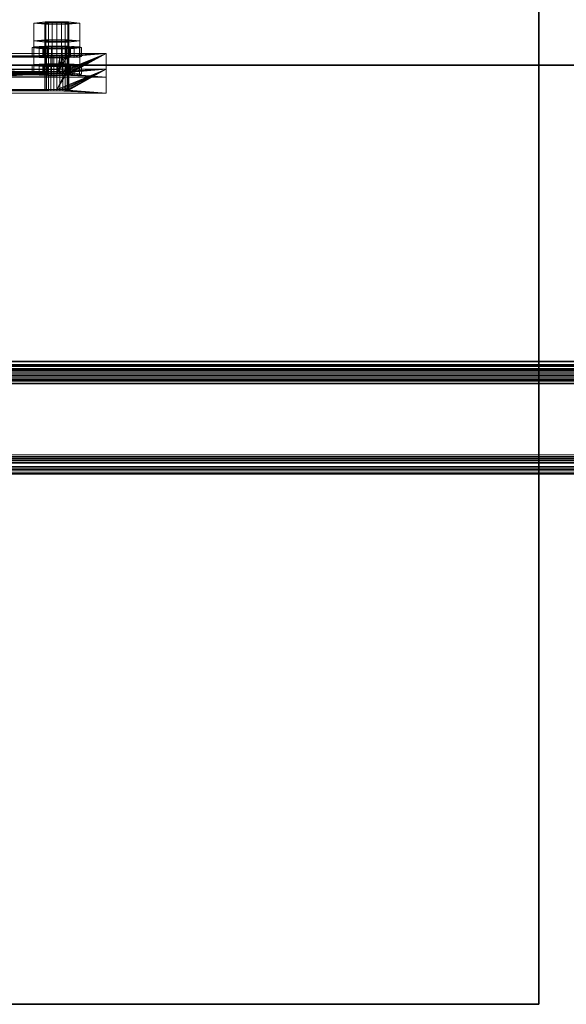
# Model space of a CAD drawing. Extents: x -0.3 to 41.3, y 0 to 17.8.
# Tile 438 of 625: x 29.437 to 29.713, y 8.661 to 9.159. Entities that reach past the tile are written whole.
import ezdxf

# ---------------------------------------------------------------- set-up
doc = ezdxf.new("R2010")
doc.units = 0
doc.header["$MEASUREMENT"] = 0
for name, color, linetype, lineweight in [('ANILHAS', 135, 'Continuous', 0), ('PLACAS_DE_BASE', 144, 'Continuous', 0), ('PORCAS', 157, 'Continuous', 0), ('VIGA_METALICA', 106, 'Continuous', 0)]:
    doc.layers.add(name, color=color, linetype=linetype, lineweight=lineweight)
for name, color, linetype in [('S23', 7, 'Continuous'), ('V110', 7, 'Continuous'), ('V211', 7, 'Continuous'), ('V304', 7, 'Continuous')]:
    doc.layers.add(name, color=color, linetype=linetype)

msp = doc.modelspace()

# ---------------------------------------------------------------- linework, layer by layer
at = {"layer": 'S23', "color": 253, "true_color": 0xca95bd}
for points, invisible_edges in [([(28.69911, 8.66098, 195.60001), (29.69911, 8.66098, 195.60001), (29.69911, 9.46098, 195.60001)], 12), ([(28.69911, 8.66098, 195.10001), (29.69911, 8.66098, 195.10001), (29.69911, 9.46098, 195.10001)], 12), ([(28.69911, 8.66098, 195.60001), (29.69911, 9.46098, 195.60001), (28.69911, 9.46098, 195.60001)], 9), ([(28.69911, 8.66098, 195.10001), (29.69911, 9.46098, 195.10001), (28.69911, 9.46098, 195.10001)], 9)]:
    msp.add_3dface(points, dxfattribs=dict(at, invisible_edges=invisible_edges))
for points in [[(29.69911, 8.66098, 195.60001), (29.69911, 9.46098, 195.60001), (29.69911, 9.46098, 195.10001), (29.69911, 8.66098, 195.10001)], [(28.69911, 8.66098, 195.60001), (29.69911, 8.66098, 195.60001), (29.69911, 8.66098, 195.10001), (28.69911, 8.66098, 195.10001)]]:
    msp.add_3dface(points, dxfattribs=at)
at = {"layer": 'V110', "color": 252, "true_color": 0x838383}
for points, invisible_edges in [([(32.735, 9.13598, 196.60001), (29.39911, 9.13598, 196.60001), (29.39911, 8.98598, 196.60001)], 12), ([(32.735, 9.13598, 196.00001), (29.39911, 9.13598, 196.00001), (29.39911, 8.98598, 196.00001)], 12), ([(32.735, 9.13598, 196.60001), (29.39911, 8.98598, 196.60001), (32.735, 8.98598, 196.60001)], 9), ([(32.735, 9.13598, 196.00001), (29.39911, 8.98598, 196.00001), (32.735, 8.98598, 196.00001)], 9)]:
    msp.add_3dface(points, dxfattribs=dict(at, invisible_edges=invisible_edges))
for points in [[(32.735, 9.13598, 196.60001), (29.39911, 9.13598, 196.60001), (29.39911, 9.13598, 196.00001), (32.735, 9.13598, 196.00001)], [(29.39911, 8.98598, 196.60001), (32.735, 8.98598, 196.60001), (32.735, 8.98598, 196.00001), (29.39911, 8.98598, 196.00001)]]:
    msp.add_3dface(points, dxfattribs=at)
at = {"layer": 'V211', "color": 252, "true_color": 0x838383}
for points, invisible_edges in [([(32.735, 9.13598, 199.55), (29.39911, 9.13598, 199.55), (29.39911, 8.98598, 199.55)], 12), ([(32.735, 9.13598, 198.95), (29.39911, 9.13598, 198.95), (29.39911, 8.98598, 198.95)], 12), ([(32.735, 9.13598, 199.55), (29.39911, 8.98598, 199.55), (32.735, 8.98598, 199.55)], 9), ([(32.735, 9.13598, 198.95), (29.39911, 8.98598, 198.95), (32.735, 8.98598, 198.95)], 9)]:
    msp.add_3dface(points, dxfattribs=dict(at, invisible_edges=invisible_edges))
for points in [[(32.735, 9.13598, 199.55), (29.39911, 9.13598, 199.55), (29.39911, 9.13598, 198.95), (32.735, 9.13598, 198.95)], [(29.39911, 8.98598, 199.55), (32.735, 8.98598, 199.55), (32.735, 8.98598, 198.95), (29.39911, 8.98598, 198.95)]]:
    msp.add_3dface(points, dxfattribs=at)
at = {"layer": 'V304', "color": 252, "true_color": 0x838383}
for points, invisible_edges in [([(32.735, 9.13598, 200.60001), (29.39911, 9.13598, 200.60001), (29.39911, 8.98598, 200.60001)], 12), ([(32.735, 9.13598, 200.30001), (29.39911, 9.13598, 200.30001), (29.39911, 8.98598, 200.30001)], 12), ([(32.735, 9.13598, 200.60001), (29.39911, 8.98598, 200.60001), (32.735, 8.98598, 200.60001)], 9), ([(32.735, 9.13598, 200.30001), (29.39911, 8.98598, 200.30001), (32.735, 8.98598, 200.30001)], 9)]:
    msp.add_3dface(points, dxfattribs=dict(at, invisible_edges=invisible_edges))
for points in [[(32.735, 9.13598, 200.60001), (29.39911, 9.13598, 200.60001), (29.39911, 9.13598, 200.30001), (32.735, 9.13598, 200.30001)], [(29.39911, 8.98598, 200.60001), (32.735, 8.98598, 200.60001), (32.735, 8.98598, 200.30001), (29.39911, 8.98598, 200.30001)]]:
    msp.add_3dface(points, dxfattribs=at)

# ---------------------------------------------------------------- meshes
at = {"layer": 'ANILHAS'}
mesh = msp.add_polyface(dxfattribs=at)
corners = [(29.44295, 9.1403, 199.57206), (29.44295, 9.14489, 199.57178), (29.4439, 9.14002, 199.56729), (29.4439, 9.14059, 199.57683), (29.4439, 9.14461, 199.56701), (29.4439, 9.14518, 199.57656), (29.44661, 9.13977, 199.56324), (29.44661, 9.14083, 199.58088), (29.44661, 9.14436, 199.56296), (29.44661, 9.14542, 199.58061), (29.44845, 9.1403, 199.57206), (29.44845, 9.14489, 199.57178), (29.44898, 9.14014, 199.56938), (29.44898, 9.14046, 199.57474), (29.44898, 9.14473, 199.56911), (29.44898, 9.14505, 199.57446), (29.4505, 9.14, 199.56712), (29.4505, 9.1406, 199.577), (29.4505, 9.1446, 199.56684), (29.4505, 9.14519, 199.57673), (29.45067, 9.13961, 199.56053), (29.45067, 9.14099, 199.58359), (29.45067, 9.1442, 199.56025), (29.45067, 9.14559, 199.58331), (29.45277, 9.13991, 199.5656), (29.45277, 9.14069, 199.57852), (29.45277, 9.14451, 199.56533), (29.45277, 9.14528, 199.57824), (29.45545, 9.13955, 199.55958), (29.45545, 9.13988, 199.56507), (29.45545, 9.14072, 199.57905), (29.45545, 9.14105, 199.58454), (29.45545, 9.14414, 199.55931), (29.45545, 9.14447, 199.5648), (29.45545, 9.14531, 199.57877), (29.45545, 9.14564, 199.58426), (29.45813, 9.13991, 199.5656), (29.45813, 9.14069, 199.57852), (29.45813, 9.14451, 199.56533), (29.45813, 9.14528, 199.57824), (29.46023, 9.13961, 199.56053), (29.46023, 9.14099, 199.58359), (29.46023, 9.1442, 199.56025), (29.46023, 9.14559, 199.58331), (29.4604, 9.14, 199.56712), (29.4604, 9.1406, 199.577), (29.4604, 9.1446, 199.56684), (29.4604, 9.14519, 199.57673), (29.46192, 9.14014, 199.56938), (29.46192, 9.14046, 199.57474), (29.46192, 9.14473, 199.56911), (29.46192, 9.14505, 199.57446), (29.46245, 9.1403, 199.57206), (29.46245, 9.14489, 199.57178), (29.46429, 9.13977, 199.56324), (29.46429, 9.14083, 199.58088), (29.46429, 9.14436, 199.56296), (29.46429, 9.14542, 199.58061), (29.467, 9.14002, 199.56729), (29.467, 9.14059, 199.57683), (29.467, 9.14461, 199.56701), (29.467, 9.14518, 199.57656), (29.46795, 9.1403, 199.57206), (29.46795, 9.14489, 199.57178)]
mesh.append_faces([[corners[k] for k in face] for face in [(0, 3, 5, 1), (3, 7, 9, 5), (7, 21, 23, 9), (21, 31, 35, 23), (31, 41, 43, 35), (41, 55, 57, 43), (55, 59, 61, 57), (59, 62, 63, 61), (62, 58, 60, 63), (58, 54, 56, 60), (54, 40, 42, 56), (40, 28, 32, 42), (28, 20, 22, 32), (20, 6, 8, 22), (6, 2, 4, 8), (2, 0, 1, 4), (10, 12, 14, 11), (12, 16, 18, 14), (16, 24, 26, 18), (24, 29, 33, 26), (29, 36, 38, 33), (36, 44, 46, 38), (44, 48, 50, 46), (48, 52, 53, 50), (52, 49, 51, 53), (49, 45, 47, 51), (45, 37, 39, 47), (37, 30, 34, 39), (30, 25, 27, 34), (25, 17, 19, 27), (17, 13, 15, 19), (13, 10, 11, 15)]])
mesh.append_faces([[corners[k] for k in face] for face in [(59, 58, 62), (2, 3, 0), (60, 61, 63), (5, 4, 1)]], dxfattribs={"vtx0": -1})
mesh.append_faces([[corners[k] for k in face] for face in [(41, 52, 55), (52, 41, 49), (49, 41, 45), (45, 41, 37), (37, 31, 30), (30, 31, 25), (25, 21, 17), (17, 7, 13), (13, 7, 10), (58, 59, 54), (54, 55, 40), (40, 36, 28), (28, 29, 20), (20, 16, 6), (6, 3, 2), (61, 56, 57), (53, 42, 50), (50, 42, 46), (46, 42, 38), (38, 32, 33), (33, 22, 26), (26, 22, 18), (18, 8, 14), (14, 8, 11), (9, 8, 5), (43, 39, 35), (35, 27, 23), (23, 19, 9)]], dxfattribs={"vtx0": -1, "vtx1": -1})
mesh.append_faces([[corners[k] for k in face] for face in [(40, 55, 52), (6, 10, 7), (57, 42, 53), (11, 8, 9)]], dxfattribs={"vtx0": -1, "vtx1": -1, "vtx2": -1})
mesh.append_faces([[corners[k] for k in face] for face in [(37, 41, 31), (25, 31, 21), (17, 21, 7), (54, 59, 55), (40, 52, 48), (40, 48, 44), (40, 44, 36), (28, 36, 29), (20, 29, 24), (20, 24, 16), (6, 16, 12), (6, 12, 10), (6, 7, 3), (61, 60, 56), (57, 56, 42), (38, 42, 32), (33, 32, 22), (18, 22, 8), (5, 8, 4), (53, 43, 57), (43, 53, 51), (43, 51, 47), (43, 47, 39), (35, 39, 34), (35, 34, 27), (23, 27, 19), (9, 19, 15), (9, 15, 11)]], dxfattribs={"vtx0": -1, "vtx2": -1})
mesh = msp.add_polyface(dxfattribs=at)
corners = [(29.44295, 9.13131, 199.42233), (29.44295, 9.1359, 199.42205), (29.4439, 9.13102, 199.41756), (29.4439, 9.13159, 199.4271), (29.4439, 9.13561, 199.41728), (29.4439, 9.13618, 199.42683), (29.44661, 9.13077, 199.41351), (29.44661, 9.13184, 199.43115), (29.44661, 9.13537, 199.41323), (29.44661, 9.13643, 199.43088), (29.44845, 9.13131, 199.42233), (29.44845, 9.1359, 199.42205), (29.44898, 9.13114, 199.41965), (29.44898, 9.13147, 199.42501), (29.44898, 9.13574, 199.41938), (29.44898, 9.13606, 199.42473), (29.4505, 9.13101, 199.41739), (29.4505, 9.1316, 199.42727), (29.4505, 9.1356, 199.41711), (29.4505, 9.13619, 199.427), (29.45067, 9.13061, 199.4108), (29.45067, 9.132, 199.43386), (29.45067, 9.1352, 199.41053), (29.45067, 9.13659, 199.43358), (29.45277, 9.13092, 199.41587), (29.45277, 9.13169, 199.42879), (29.45277, 9.13551, 199.4156), (29.45277, 9.13628, 199.42851), (29.45545, 9.13056, 199.40985), (29.45545, 9.13089, 199.41534), (29.45545, 9.13173, 199.42932), (29.45545, 9.13205, 199.43481), (29.45545, 9.13515, 199.40958), (29.45545, 9.13548, 199.41507), (29.45545, 9.13632, 199.42904), (29.45545, 9.13665, 199.43453), (29.45813, 9.13092, 199.41587), (29.45813, 9.13169, 199.42879), (29.45813, 9.13551, 199.4156), (29.45813, 9.13628, 199.42851), (29.46023, 9.13061, 199.4108), (29.46023, 9.132, 199.43386), (29.46023, 9.1352, 199.41053), (29.46023, 9.13659, 199.43358), (29.4604, 9.13101, 199.41739), (29.4604, 9.1316, 199.42727), (29.4604, 9.1356, 199.41711), (29.4604, 9.13619, 199.427), (29.46192, 9.13114, 199.41965), (29.46192, 9.13147, 199.42501), (29.46192, 9.13574, 199.41938), (29.46192, 9.13606, 199.42473), (29.46245, 9.13131, 199.42233), (29.46245, 9.1359, 199.42205), (29.46429, 9.13077, 199.41351), (29.46429, 9.13184, 199.43115), (29.46429, 9.13537, 199.41323), (29.46429, 9.13643, 199.43088), (29.467, 9.13102, 199.41756), (29.467, 9.13159, 199.4271), (29.467, 9.13561, 199.41728), (29.467, 9.13618, 199.42683), (29.46795, 9.13131, 199.42233), (29.46795, 9.1359, 199.42205)]
mesh.append_faces([[corners[k] for k in face] for face in [(0, 3, 5, 1), (3, 7, 9, 5), (7, 21, 23, 9), (21, 31, 35, 23), (31, 41, 43, 35), (41, 55, 57, 43), (55, 59, 61, 57), (59, 62, 63, 61), (62, 58, 60, 63), (58, 54, 56, 60), (54, 40, 42, 56), (40, 28, 32, 42), (28, 20, 22, 32), (20, 6, 8, 22), (6, 2, 4, 8), (2, 0, 1, 4), (10, 12, 14, 11), (12, 16, 18, 14), (16, 24, 26, 18), (24, 29, 33, 26), (29, 36, 38, 33), (36, 44, 46, 38), (44, 48, 50, 46), (48, 52, 53, 50), (52, 49, 51, 53), (49, 45, 47, 51), (45, 37, 39, 47), (37, 30, 34, 39), (30, 25, 27, 34), (25, 17, 19, 27), (17, 13, 15, 19), (13, 10, 11, 15)]])
mesh.append_faces([[corners[k] for k in face] for face in [(59, 58, 62), (2, 3, 0), (60, 61, 63), (5, 4, 1)]], dxfattribs={"vtx0": -1})
mesh.append_faces([[corners[k] for k in face] for face in [(41, 52, 55), (52, 41, 49), (49, 41, 45), (45, 41, 37), (37, 31, 30), (30, 31, 25), (25, 21, 17), (17, 7, 13), (13, 7, 10), (58, 59, 54), (54, 55, 40), (40, 36, 28), (28, 29, 20), (20, 16, 6), (6, 3, 2), (61, 56, 57), (53, 42, 50), (50, 42, 46), (46, 42, 38), (38, 32, 33), (33, 22, 26), (26, 22, 18), (18, 8, 14), (14, 8, 11), (9, 8, 5), (43, 39, 35), (35, 27, 23), (23, 19, 9)]], dxfattribs={"vtx0": -1, "vtx1": -1})
mesh.append_faces([[corners[k] for k in face] for face in [(40, 55, 52), (6, 10, 7), (57, 42, 53), (11, 8, 9)]], dxfattribs={"vtx0": -1, "vtx1": -1, "vtx2": -1})
mesh.append_faces([[corners[k] for k in face] for face in [(37, 41, 31), (25, 31, 21), (17, 21, 7), (54, 59, 55), (40, 52, 48), (40, 48, 44), (40, 44, 36), (28, 36, 29), (20, 29, 24), (20, 24, 16), (6, 16, 12), (6, 12, 10), (6, 7, 3), (61, 60, 56), (57, 56, 42), (38, 42, 32), (33, 32, 22), (18, 22, 8), (5, 8, 4), (53, 43, 57), (43, 53, 51), (43, 51, 47), (43, 47, 39), (35, 39, 34), (35, 34, 27), (23, 27, 19), (9, 19, 15), (9, 15, 11)]], dxfattribs={"vtx0": -1, "vtx2": -1})
at = {"layer": 'PLACAS_DE_BASE'}
mesh = msp.add_polyface(dxfattribs=at)
corners = [(29.30545, 9.12296, 199.41683), (29.28045, 9.12182, 199.39786), (29.45545, 9.12296, 199.41683), (29.30545, 9.13196, 199.56656), (29.30545, 9.12368, 199.4288), (29.45545, 9.13196, 199.56656), (29.28045, 9.13382, 199.5975), (29.30545, 9.13268, 199.57853), (29.48045, 9.13382, 199.5975), (29.4539, 9.13197, 199.56676), (29.307, 9.13197, 199.56676), (29.45245, 9.132, 199.56736), (29.30845, 9.132, 199.56736), (29.307, 9.13266, 199.57833), (29.45545, 9.13268, 199.57853), (29.4539, 9.12297, 199.41703), (29.307, 9.12297, 199.41703), (29.45245, 9.12301, 199.41763), (29.30845, 9.12301, 199.41763), (29.307, 9.12367, 199.4286), (29.45545, 9.12368, 199.4288), (29.28045, 9.12981, 199.39738), (29.30545, 9.13095, 199.41635), (29.48045, 9.12981, 199.39738), (29.30545, 9.13167, 199.42832), (29.30121, 9.14005, 199.56783), (29.45545, 9.13167, 199.42832), (29.30245, 9.13999, 199.56688), (29.3039, 9.13995, 199.56628), (29.30545, 9.13994, 199.56608), (29.30545, 9.14066, 199.57805), (29.28045, 9.1418, 199.59702), (29.45545, 9.14066, 199.57805), (29.45245, 9.14061, 199.57725), (29.30845, 9.14061, 199.57725), (29.307, 9.14065, 199.57785), (29.4539, 9.14065, 199.57785), (29.45245, 9.13162, 199.42752), (29.30845, 9.13162, 199.42752), (29.307, 9.13165, 199.42812), (29.4539, 9.13165, 199.42812), (29.30845, 9.13099, 199.41715), (29.307, 9.13096, 199.41655), (29.30969, 9.12307, 199.41858), (29.30969, 9.13105, 199.4181), (29.31065, 9.12314, 199.41982), (29.31065, 9.13113, 199.41934), (29.31125, 9.12323, 199.42126), (29.31125, 9.13121, 199.42079), (29.31145, 9.12332, 199.42281), (29.31145, 9.13131, 199.42234), (29.31125, 9.12341, 199.42437), (29.31125, 9.1314, 199.42389), (29.31065, 9.1235, 199.42581), (29.31065, 9.13149, 199.42533), (29.30969, 9.12357, 199.42705), (29.30969, 9.13156, 199.42657), (29.30845, 9.12363, 199.428), (29.30845, 9.13999, 199.56688), (29.307, 9.13995, 199.56628), (29.30969, 9.13206, 199.56831), (29.30969, 9.14005, 199.56783), (29.31065, 9.13214, 199.56955), (29.31065, 9.14012, 199.56907), (29.31125, 9.13222, 199.57099), (29.31125, 9.14021, 199.57051), (29.31145, 9.13232, 199.57254), (29.31145, 9.1403, 199.57207), (29.31125, 9.13241, 199.5741), (29.31125, 9.1404, 199.57362), (29.31065, 9.1325, 199.57554), (29.31065, 9.14048, 199.57506), (29.30969, 9.13257, 199.57678), (29.30969, 9.14056, 199.5763), (29.30845, 9.13263, 199.57773)]
mesh.append_faces([[corners[k] for k in face] for face in [(16, 18, 41, 42), (18, 43, 44, 41), (43, 45, 46, 44), (45, 47, 48, 46), (47, 49, 50, 48), (49, 51, 52, 50), (51, 53, 54, 52), (53, 55, 56, 54), (55, 57, 38, 56), (57, 19, 39, 38), (10, 12, 58, 59), (12, 60, 61, 58), (60, 62, 63, 61), (62, 64, 65, 63), (64, 66, 67, 65), (66, 68, 69, 67), (68, 70, 71, 69), (70, 72, 73, 71), (72, 74, 34, 73), (74, 13, 35, 34)]])
mesh.append_faces([[corners[k] for k in face] for face in [(6, 7, 8), (3, 9, 10), (10, 11, 12), (13, 14, 7), (0, 15, 16), (16, 17, 18), (19, 20, 4), (21, 22, 23)]], dxfattribs={"vtx0": -1, "vtx1": -1})
mesh.append_faces([[corners[k] for k in face] for face in [(0, 1, 2), (3, 4, 5), (24, 25, 26), (30, 31, 32)]], dxfattribs={"vtx0": -1, "vtx1": -1, "vtx2": -1})
mesh.append_faces([[corners[k] for k in face] for face in [(26, 25, 27), (26, 27, 28), (26, 28, 29), (33, 34, 35), (36, 35, 30), (37, 38, 39), (40, 39, 24)]], dxfattribs={"vtx0": -1, "vtx2": -1})
mesh = msp.add_polyface(dxfattribs=at)
corners = [(29.307, 9.13197, 199.56676), (29.4539, 9.13197, 199.56676), (29.45245, 9.132, 199.56736), (29.30845, 9.132, 199.56736), (29.45121, 9.13206, 199.56831), (29.30969, 9.13206, 199.56831), (29.45025, 9.13214, 199.56955), (29.31065, 9.13214, 199.56955), (29.44965, 9.13222, 199.57099), (29.31125, 9.13222, 199.57099), (29.44945, 9.13232, 199.57254), (29.31145, 9.13232, 199.57254), (29.44965, 9.13241, 199.5741), (29.31125, 9.13241, 199.5741), (29.45025, 9.1325, 199.57554), (29.31065, 9.1325, 199.57554), (29.45121, 9.13257, 199.57678), (29.30969, 9.13257, 199.57678), (29.45245, 9.13263, 199.57773), (29.30845, 9.13263, 199.57773), (29.4539, 9.13266, 199.57833), (29.307, 9.12297, 199.41703), (29.4539, 9.12297, 199.41703), (29.45245, 9.12301, 199.41763), (29.30845, 9.12301, 199.41763), (29.45121, 9.12307, 199.41858), (29.30969, 9.12307, 199.41858), (29.45025, 9.12314, 199.41982), (29.31065, 9.12314, 199.41982), (29.44965, 9.12323, 199.42126), (29.31125, 9.12323, 199.42126), (29.44945, 9.12332, 199.42281), (29.31145, 9.12332, 199.42281), (29.44965, 9.12341, 199.42437), (29.31125, 9.12341, 199.42437), (29.45025, 9.1235, 199.42581), (29.31065, 9.1235, 199.42581), (29.45121, 9.12357, 199.42705), (29.30969, 9.12357, 199.42705), (29.45245, 9.12363, 199.428), (29.30845, 9.12363, 199.428), (29.4539, 9.12367, 199.4286), (29.45245, 9.13999, 199.56688), (29.30969, 9.14005, 199.56783), (29.45121, 9.14005, 199.56783), (29.31065, 9.14012, 199.56907), (29.45025, 9.14012, 199.56907), (29.31125, 9.14021, 199.57051), (29.44965, 9.14021, 199.57051), (29.31145, 9.1403, 199.57207), (29.44945, 9.1403, 199.57207), (29.31125, 9.1404, 199.57362), (29.44965, 9.1404, 199.57362), (29.31065, 9.14048, 199.57506), (29.45025, 9.14048, 199.57506), (29.30969, 9.14056, 199.5763), (29.45121, 9.14056, 199.5763), (29.30845, 9.14061, 199.57725), (29.45245, 9.14061, 199.57725), (29.307, 9.14065, 199.57785), (29.4539, 9.14065, 199.57785), (29.45245, 9.13099, 199.41715), (29.30969, 9.13105, 199.4181), (29.45121, 9.13105, 199.4181), (29.31065, 9.13113, 199.41934), (29.45025, 9.13113, 199.41934), (29.31125, 9.13121, 199.42079), (29.44965, 9.13121, 199.42079), (29.31145, 9.13131, 199.42234), (29.44945, 9.13131, 199.42234), (29.31125, 9.1314, 199.42389), (29.44965, 9.1314, 199.42389), (29.31065, 9.13149, 199.42533), (29.45025, 9.13149, 199.42533), (29.30969, 9.13156, 199.42657), (29.45121, 9.13156, 199.42657), (29.30845, 9.13162, 199.42752), (29.45245, 9.13162, 199.42752), (29.307, 9.13165, 199.42812), (29.4539, 9.13165, 199.42812), (29.28045, 9.13382, 199.5975), (29.48045, 9.13382, 199.5975), (29.48045, 9.1418, 199.59702), (29.28045, 9.1418, 199.59702)]
mesh.append_faces([[corners[k] for k in face] for face in [(80, 81, 82, 83)]])
mesh.append_faces([[corners[k] for k in face] for face in [(42, 43, 44), (44, 45, 46), (46, 47, 48), (48, 49, 50), (50, 51, 52), (52, 53, 54), (54, 55, 56), (56, 57, 58), (58, 59, 60), (61, 62, 63), (63, 64, 65), (65, 66, 67), (67, 68, 69), (69, 70, 71), (71, 72, 73), (73, 74, 75), (75, 76, 77), (77, 78, 79)]], dxfattribs={"vtx0": -1, "vtx1": -1})
mesh.append_faces([[corners[k] for k in face] for face in [(0, 1, 2), (3, 2, 4), (5, 4, 6), (7, 6, 8), (9, 8, 10), (11, 10, 12), (13, 12, 14), (15, 14, 16), (17, 16, 18), (19, 18, 20), (21, 22, 23), (24, 23, 25), (26, 25, 27), (28, 27, 29), (30, 29, 31), (32, 31, 33), (34, 33, 35), (36, 35, 37), (38, 37, 39), (40, 39, 41)]], dxfattribs={"vtx0": -1, "vtx2": -1})
mesh = msp.add_polyface(dxfattribs=at)
corners = [(29.48045, 9.12182, 199.39786), (29.45545, 9.12296, 199.41683), (29.28045, 9.12182, 199.39786), (29.45545, 9.12368, 199.4288), (29.45969, 9.13206, 199.56831), (29.30545, 9.12368, 199.4288), (29.45845, 9.132, 199.56736), (29.457, 9.13197, 199.56676), (29.45545, 9.13196, 199.56656), (29.45545, 9.13268, 199.57853), (29.48045, 9.13382, 199.5975), (29.30545, 9.13268, 199.57853), (29.4539, 9.13197, 199.56676), (29.30545, 9.13196, 199.56656), (29.307, 9.13266, 199.57833), (29.4539, 9.13266, 199.57833), (29.4539, 9.12297, 199.41703), (29.30545, 9.12296, 199.41683), (29.307, 9.12367, 199.4286), (29.4539, 9.12367, 199.4286), (29.45545, 9.13095, 199.41635), (29.48045, 9.12981, 199.39738), (29.30545, 9.13095, 199.41635), (29.45545, 9.13994, 199.56608), (29.45545, 9.13167, 199.42832), (29.30545, 9.13994, 199.56608), (29.48045, 9.1418, 199.59702), (29.45545, 9.14066, 199.57805), (29.28045, 9.1418, 199.59702), (29.307, 9.13995, 199.56628), (29.4539, 9.13995, 199.56628), (29.30845, 9.13999, 199.56688), (29.45245, 9.13999, 199.56688), (29.4539, 9.14065, 199.57785), (29.30545, 9.14066, 199.57805), (29.307, 9.13096, 199.41655), (29.4539, 9.13096, 199.41655), (29.30845, 9.13099, 199.41715), (29.45245, 9.13099, 199.41715), (29.4539, 9.13165, 199.42812), (29.30545, 9.13167, 199.42832), (29.44945, 9.12332, 199.42281), (29.44965, 9.12323, 199.42126), (29.44965, 9.13121, 199.42079), (29.44945, 9.13131, 199.42234), (29.45025, 9.12314, 199.41982), (29.45025, 9.13113, 199.41934), (29.45121, 9.12307, 199.41858), (29.45121, 9.13105, 199.4181), (29.45245, 9.12301, 199.41763), (29.45245, 9.12363, 199.428), (29.45245, 9.13162, 199.42752), (29.45121, 9.12357, 199.42705), (29.45121, 9.13156, 199.42657), (29.45025, 9.1235, 199.42581), (29.45025, 9.13149, 199.42533), (29.44965, 9.12341, 199.42437), (29.44965, 9.1314, 199.42389), (29.44945, 9.13232, 199.57254), (29.44965, 9.13222, 199.57099), (29.44965, 9.14021, 199.57051), (29.44945, 9.1403, 199.57207), (29.45025, 9.13214, 199.56955), (29.45025, 9.14012, 199.56907), (29.45121, 9.13206, 199.56831), (29.45121, 9.14005, 199.56783), (29.45245, 9.132, 199.56736), (29.45245, 9.13263, 199.57773), (29.45245, 9.14061, 199.57725), (29.45121, 9.13257, 199.57678), (29.45121, 9.14056, 199.5763), (29.45025, 9.1325, 199.57554), (29.45025, 9.14048, 199.57506), (29.44965, 9.13241, 199.5741), (29.44965, 9.1404, 199.57362)]
mesh.append_faces([[corners[k] for k in face] for face in [(41, 42, 43, 44), (42, 45, 46, 43), (45, 47, 48, 46), (47, 49, 38, 48), (49, 16, 36, 38), (19, 50, 51, 39), (50, 52, 53, 51), (52, 54, 55, 53), (54, 56, 57, 55), (56, 41, 44, 57), (58, 59, 60, 61), (59, 62, 63, 60), (62, 64, 65, 63), (64, 66, 32, 65), (66, 12, 30, 32), (15, 67, 68, 33), (67, 69, 70, 68), (69, 71, 72, 70), (71, 73, 74, 72), (73, 58, 61, 74)]])
mesh.append_faces([[corners[k] for k in face] for face in [(0, 1, 2), (12, 13, 8), (16, 17, 1), (26, 27, 28), (23, 29, 30), (30, 31, 32), (33, 34, 27), (20, 35, 36), (36, 37, 38), (39, 40, 24)]], dxfattribs={"vtx0": -1, "vtx1": -1})
mesh.append_faces([[corners[k] for k in face] for face in [(3, 4, 5), (9, 10, 11), (20, 21, 22), (23, 24, 25)]], dxfattribs={"vtx0": -1, "vtx1": -1, "vtx2": -1})
mesh.append_faces([[corners[k] for k in face] for face in [(5, 4, 6), (5, 6, 7), (5, 7, 8), (14, 15, 9), (18, 19, 3)]], dxfattribs={"vtx0": -1, "vtx2": -1})
mesh = msp.add_polyface(dxfattribs=at)
corners = [(29.30845, 9.132, 199.56736), (29.45121, 9.13206, 199.56831), (29.30969, 9.13206, 199.56831), (29.45025, 9.13214, 199.56955), (29.31065, 9.13214, 199.56955), (29.44965, 9.13222, 199.57099), (29.31125, 9.13222, 199.57099), (29.44945, 9.13232, 199.57254), (29.31145, 9.13232, 199.57254), (29.44965, 9.13241, 199.5741), (29.31125, 9.13241, 199.5741), (29.45025, 9.1325, 199.57554), (29.31065, 9.1325, 199.57554), (29.45121, 9.13257, 199.57678), (29.30969, 9.13257, 199.57678), (29.45245, 9.13263, 199.57773), (29.30845, 9.13263, 199.57773), (29.4539, 9.13266, 199.57833), (29.307, 9.13266, 199.57833), (29.30845, 9.12301, 199.41763), (29.45121, 9.12307, 199.41858), (29.30969, 9.12307, 199.41858), (29.45025, 9.12314, 199.41982), (29.31065, 9.12314, 199.41982), (29.44965, 9.12323, 199.42126), (29.31125, 9.12323, 199.42126), (29.44945, 9.12332, 199.42281), (29.31145, 9.12332, 199.42281), (29.44965, 9.12341, 199.42437), (29.31125, 9.12341, 199.42437), (29.45025, 9.1235, 199.42581), (29.31065, 9.1235, 199.42581), (29.45121, 9.12357, 199.42705), (29.30969, 9.12357, 199.42705), (29.45245, 9.12363, 199.428), (29.30845, 9.12363, 199.428), (29.4539, 9.12367, 199.4286), (29.307, 9.12367, 199.4286), (29.307, 9.13995, 199.56628), (29.45545, 9.13994, 199.56608), (29.30545, 9.13994, 199.56608), (29.4539, 9.13995, 199.56628), (29.30845, 9.13999, 199.56688), (29.45245, 9.13999, 199.56688), (29.30969, 9.14005, 199.56783), (29.45121, 9.14005, 199.56783), (29.31065, 9.14012, 199.56907), (29.45025, 9.14012, 199.56907), (29.31125, 9.14021, 199.57051), (29.44965, 9.14021, 199.57051), (29.31145, 9.1403, 199.57207), (29.44945, 9.1403, 199.57207), (29.31125, 9.1404, 199.57362), (29.44965, 9.1404, 199.57362), (29.31065, 9.14048, 199.57506), (29.45025, 9.14048, 199.57506), (29.30969, 9.14056, 199.5763), (29.45121, 9.14056, 199.5763), (29.30845, 9.14061, 199.57725), (29.307, 9.13096, 199.41655), (29.45545, 9.13095, 199.41635), (29.30545, 9.13095, 199.41635), (29.4539, 9.13096, 199.41655), (29.30845, 9.13099, 199.41715), (29.45245, 9.13099, 199.41715), (29.30969, 9.13105, 199.4181), (29.45121, 9.13105, 199.4181), (29.31065, 9.13113, 199.41934), (29.45025, 9.13113, 199.41934), (29.31125, 9.13121, 199.42079), (29.44965, 9.13121, 199.42079), (29.31145, 9.13131, 199.42234), (29.44945, 9.13131, 199.42234), (29.31125, 9.1314, 199.42389), (29.44965, 9.1314, 199.42389), (29.31065, 9.13149, 199.42533), (29.45025, 9.13149, 199.42533), (29.30969, 9.13156, 199.42657), (29.45121, 9.13156, 199.42657), (29.30845, 9.13162, 199.42752), (29.48045, 9.12182, 199.39786), (29.28045, 9.12182, 199.39786), (29.28045, 9.12981, 199.39738), (29.48045, 9.12981, 199.39738)]
mesh.append_faces([[corners[k] for k in face] for face in [(80, 81, 82, 83)]])
mesh.append_faces([[corners[k] for k in face] for face in [(0, 1, 2), (2, 3, 4), (4, 5, 6), (6, 7, 8), (8, 9, 10), (10, 11, 12), (12, 13, 14), (14, 15, 16), (16, 17, 18), (19, 20, 21), (21, 22, 23), (23, 24, 25), (25, 26, 27), (27, 28, 29), (29, 30, 31), (31, 32, 33), (33, 34, 35), (35, 36, 37), (38, 39, 40), (59, 60, 61)]], dxfattribs={"vtx0": -1, "vtx1": -1})
mesh.append_faces([[corners[k] for k in face] for face in [(41, 38, 42), (43, 42, 44), (45, 44, 46), (47, 46, 48), (49, 48, 50), (51, 50, 52), (53, 52, 54), (55, 54, 56), (57, 56, 58), (62, 59, 63), (64, 63, 65), (66, 65, 67), (68, 67, 69), (70, 69, 71), (72, 71, 73), (74, 73, 75), (76, 75, 77), (78, 77, 79)]], dxfattribs={"vtx0": -1, "vtx2": -1})
mesh = msp.add_polyface(dxfattribs=at)
corners = [(29.45545, 9.12296, 199.41683), (29.48045, 9.12182, 199.39786), (29.457, 9.12297, 199.41703), (29.457, 9.12367, 199.4286), (29.48045, 9.13382, 199.5975), (29.45545, 9.12368, 199.4288), (29.46065, 9.13214, 199.56955), (29.45969, 9.13206, 199.56831), (29.457, 9.13266, 199.57833), (29.45545, 9.13268, 199.57853), (29.457, 9.13096, 199.41655), (29.48045, 9.12981, 199.39738), (29.45545, 9.13095, 199.41635), (29.48045, 9.1418, 199.59702), (29.457, 9.13165, 199.42812), (29.45545, 9.13167, 199.42832), (29.46065, 9.14012, 199.56907), (29.45969, 9.14005, 199.56783), (29.45845, 9.13999, 199.56688), (29.457, 9.13995, 199.56628), (29.45545, 9.13994, 199.56608), (29.457, 9.14065, 199.57785), (29.45545, 9.14066, 199.57805), (29.4539, 9.12297, 199.41703), (29.4539, 9.13096, 199.41655), (29.45845, 9.12301, 199.41763), (29.45845, 9.13099, 199.41715), (29.45969, 9.12307, 199.41858), (29.45969, 9.13105, 199.4181), (29.46065, 9.12314, 199.41982), (29.46065, 9.13113, 199.41934), (29.46125, 9.12323, 199.42126), (29.46125, 9.13121, 199.42079), (29.46145, 9.12332, 199.42281), (29.46145, 9.13131, 199.42234), (29.46125, 9.12341, 199.42437), (29.46125, 9.1314, 199.42389), (29.46065, 9.1235, 199.42581), (29.46065, 9.13149, 199.42533), (29.45969, 9.12357, 199.42705), (29.45969, 9.13156, 199.42657), (29.45845, 9.12363, 199.428), (29.45845, 9.13162, 199.42752), (29.4539, 9.12367, 199.4286), (29.4539, 9.13165, 199.42812), (29.4539, 9.13197, 199.56676), (29.45545, 9.13196, 199.56656), (29.4539, 9.13995, 199.56628), (29.457, 9.13197, 199.56676), (29.45845, 9.132, 199.56736), (29.46125, 9.13222, 199.57099), (29.46125, 9.14021, 199.57051), (29.46145, 9.13232, 199.57254), (29.46145, 9.1403, 199.57207), (29.46125, 9.13241, 199.5741), (29.46125, 9.1404, 199.57362), (29.46065, 9.1325, 199.57554), (29.46065, 9.14048, 199.57506), (29.45969, 9.13257, 199.57678), (29.45969, 9.14056, 199.5763), (29.45845, 9.13263, 199.57773), (29.45845, 9.14061, 199.57725), (29.4539, 9.13266, 199.57833), (29.4539, 9.14065, 199.57785)]
mesh.append_faces([[corners[k] for k in face] for face in [(23, 0, 12, 24), (0, 2, 10, 12), (2, 25, 26, 10), (25, 27, 28, 26), (27, 29, 30, 28), (29, 31, 32, 30), (31, 33, 34, 32), (33, 35, 36, 34), (35, 37, 38, 36), (37, 39, 40, 38), (39, 41, 42, 40), (41, 3, 14, 42), (3, 5, 15, 14), (5, 43, 44, 15), (45, 46, 20, 47), (46, 48, 19, 20), (48, 49, 18, 19), (49, 7, 17, 18), (7, 6, 16, 17), (6, 50, 51, 16), (50, 52, 53, 51), (52, 54, 55, 53), (54, 56, 57, 55), (56, 58, 59, 57), (58, 60, 61, 59), (60, 8, 21, 61), (8, 9, 22, 21), (9, 62, 63, 22)]])
mesh.append_faces([[corners[k] for k in face] for face in [(0, 1, 2), (3, 4, 5), (8, 4, 9), (10, 11, 12), (16, 15, 17), (17, 15, 18), (18, 15, 19), (19, 15, 20)]], dxfattribs={"vtx0": -1, "vtx1": -1})
mesh.append_faces([[corners[k] for k in face] for face in [(5, 6, 7), (13, 14, 15), (13, 21, 22)]], dxfattribs={"vtx0": -1, "vtx2": -1})
mesh = msp.add_polyface(dxfattribs=at)
corners = [(29.457, 9.12297, 199.41703), (29.48045, 9.12182, 199.39786), (29.45845, 9.12301, 199.41763), (29.45969, 9.12307, 199.41858), (29.46065, 9.12314, 199.41982), (29.46125, 9.12323, 199.42126), (29.46145, 9.12332, 199.42281), (29.48045, 9.13382, 199.5975), (29.46125, 9.12341, 199.42437), (29.46065, 9.1235, 199.42581), (29.45969, 9.12357, 199.42705), (29.45845, 9.12363, 199.428), (29.457, 9.12367, 199.4286), (29.45545, 9.12368, 199.4288), (29.46065, 9.13214, 199.56955), (29.46125, 9.13222, 199.57099), (29.46145, 9.13232, 199.57254), (29.46125, 9.13241, 199.5741), (29.46065, 9.1325, 199.57554), (29.45969, 9.13257, 199.57678), (29.45845, 9.13263, 199.57773), (29.457, 9.13266, 199.57833), (29.48045, 9.12981, 199.39738), (29.46145, 9.13131, 199.42234), (29.48045, 9.1418, 199.59702), (29.46125, 9.13121, 199.42079), (29.46065, 9.13113, 199.41934), (29.45969, 9.13105, 199.4181), (29.45845, 9.13099, 199.41715), (29.457, 9.13096, 199.41655), (29.46125, 9.1314, 199.42389), (29.46065, 9.13149, 199.42533), (29.45969, 9.13156, 199.42657), (29.45845, 9.13162, 199.42752), (29.457, 9.13165, 199.42812), (29.45545, 9.13167, 199.42832), (29.46065, 9.14012, 199.56907), (29.46125, 9.14021, 199.57051), (29.46145, 9.1403, 199.57207), (29.46125, 9.1404, 199.57362), (29.46065, 9.14048, 199.57506), (29.45969, 9.14056, 199.5763), (29.45845, 9.14061, 199.57725), (29.457, 9.14065, 199.57785)]
mesh.append_faces([[corners[k] for k in face] for face in [(7, 1, 22, 24)]])
mesh.append_faces([[corners[k] for k in face] for face in [(0, 1, 2), (2, 1, 3), (3, 1, 4), (4, 1, 5), (5, 1, 6), (6, 7, 8), (8, 7, 9), (9, 7, 10), (10, 7, 11), (11, 7, 12), (14, 7, 15), (15, 7, 16), (16, 7, 17), (17, 7, 18), (18, 7, 19), (19, 7, 20), (20, 7, 21), (22, 23, 24), (23, 22, 25), (25, 22, 26), (26, 22, 27), (27, 22, 28), (28, 22, 29)]], dxfattribs={"vtx0": -1, "vtx1": -1})
mesh.append_faces([[corners[k] for k in face] for face in [(13, 7, 14), (24, 35, 36)]], dxfattribs={"vtx0": -1, "vtx1": -1, "vtx2": -1})
mesh.append_faces([[corners[k] for k in face] for face in [(6, 1, 7), (24, 23, 30), (24, 30, 31), (24, 31, 32), (24, 32, 33), (24, 33, 34), (24, 36, 37), (24, 37, 38), (24, 38, 39), (24, 39, 40), (24, 40, 41), (24, 41, 42), (24, 42, 43)]], dxfattribs={"vtx0": -1, "vtx2": -1})
at = {"layer": 'PORCAS'}
mesh = msp.add_polyface(dxfattribs=at)
corners = [(29.44377, 9.14489, 199.57178), (29.44377, 9.15717, 199.57105), (29.44945, 9.14489, 199.57178), (29.44945, 9.15717, 199.57105), (29.44961, 9.14429, 199.56169), (29.44961, 9.1455, 199.58188), (29.44961, 9.15657, 199.56095), (29.44961, 9.15778, 199.58114), (29.44991, 9.14476, 199.56949), (29.44991, 9.14503, 199.57408), (29.44991, 9.15703, 199.56875), (29.44991, 9.15731, 199.57334), (29.45121, 9.14464, 199.56755), (29.45121, 9.14515, 199.57602), (29.45121, 9.15692, 199.56681), (29.45121, 9.15743, 199.57528), (29.45315, 9.14456, 199.56625), (29.45315, 9.14523, 199.57731), (29.45315, 9.15684, 199.56552), (29.45315, 9.1575, 199.57658), (29.45545, 9.14453, 199.56579), (29.45545, 9.14525, 199.57777), (29.45545, 9.15681, 199.56506), (29.45545, 9.15753, 199.57704), (29.45775, 9.14456, 199.56625), (29.45775, 9.14523, 199.57731), (29.45775, 9.15684, 199.56552), (29.45775, 9.1575, 199.57658), (29.45969, 9.14464, 199.56755), (29.45969, 9.14515, 199.57602), (29.45969, 9.15692, 199.56681), (29.45969, 9.15743, 199.57528), (29.46099, 9.14476, 199.56949), (29.46099, 9.14503, 199.57408), (29.46099, 9.15703, 199.56875), (29.46099, 9.15731, 199.57334), (29.46129, 9.14429, 199.56169), (29.46129, 9.1455, 199.58188), (29.46129, 9.15657, 199.56095), (29.46129, 9.15778, 199.58114), (29.46145, 9.14489, 199.57178), (29.46145, 9.15717, 199.57105), (29.46712, 9.14489, 199.57178), (29.46712, 9.15717, 199.57105)]
mesh.append_faces([[corners[k] for k in face] for face in [(0, 5, 7, 1), (5, 37, 39, 7), (37, 42, 43, 39), (42, 36, 38, 43), (36, 4, 6, 38), (4, 0, 1, 6), (2, 8, 10, 3), (8, 12, 14, 10), (12, 16, 18, 14), (16, 20, 22, 18), (20, 24, 26, 22), (24, 28, 30, 26), (28, 32, 34, 30), (32, 40, 41, 34), (40, 33, 35, 41), (33, 29, 31, 35), (29, 25, 27, 31), (25, 21, 23, 27), (21, 17, 19, 23), (17, 13, 15, 19), (13, 9, 11, 15), (9, 2, 3, 11)]])
mesh.append_faces([[corners[k] for k in face] for face in [(37, 40, 42), (40, 37, 33), (33, 37, 29), (29, 37, 25), (25, 5, 21), (21, 5, 17), (17, 5, 13), (13, 5, 9), (9, 5, 2), (36, 24, 4), (4, 2, 0), (38, 41, 43), (41, 38, 34), (34, 38, 30), (30, 38, 26), (26, 6, 22), (22, 6, 18), (18, 6, 14), (14, 6, 10), (10, 6, 3), (39, 27, 7), (7, 3, 1)]], dxfattribs={"vtx0": -1, "vtx1": -1})
mesh.append_faces([[corners[k] for k in face] for face in [(25, 37, 5), (2, 5, 0), (40, 36, 42), (36, 40, 32), (36, 32, 28), (36, 28, 24), (4, 24, 20), (4, 20, 16), (4, 16, 12), (4, 12, 8), (4, 8, 2), (26, 38, 6), (3, 6, 1), (41, 39, 43), (39, 41, 35), (39, 35, 31), (39, 31, 27), (7, 27, 23), (7, 23, 19), (7, 19, 15), (7, 15, 11), (7, 11, 3)]], dxfattribs={"vtx0": -1, "vtx2": -1})
mesh = msp.add_polyface(dxfattribs=at)
corners = [(29.44377, 9.1359, 199.42205), (29.44377, 9.14817, 199.42132), (29.44945, 9.1359, 199.42205), (29.44945, 9.14817, 199.42132), (29.44961, 9.13529, 199.41196), (29.44961, 9.1365, 199.43215), (29.44961, 9.14757, 199.41122), (29.44961, 9.14878, 199.43141), (29.44991, 9.13576, 199.41976), (29.44991, 9.13603, 199.42435), (29.44991, 9.14804, 199.41902), (29.44991, 9.14831, 199.42361), (29.45121, 9.13564, 199.41782), (29.45121, 9.13615, 199.42629), (29.45121, 9.14792, 199.41708), (29.45121, 9.14843, 199.42555), (29.45315, 9.13556, 199.41652), (29.45315, 9.13623, 199.42758), (29.45315, 9.14784, 199.41579), (29.45315, 9.14851, 199.42685), (29.45545, 9.13554, 199.41607), (29.45545, 9.13626, 199.42804), (29.45545, 9.14781, 199.41533), (29.45545, 9.14853, 199.42731), (29.45775, 9.13556, 199.41652), (29.45775, 9.13623, 199.42758), (29.45775, 9.14784, 199.41579), (29.45775, 9.14851, 199.42685), (29.45969, 9.13564, 199.41782), (29.45969, 9.13615, 199.42629), (29.45969, 9.14792, 199.41708), (29.45969, 9.14843, 199.42555), (29.46099, 9.13576, 199.41976), (29.46099, 9.13603, 199.42435), (29.46099, 9.14804, 199.41902), (29.46099, 9.14831, 199.42361), (29.46129, 9.13529, 199.41196), (29.46129, 9.1365, 199.43215), (29.46129, 9.14757, 199.41122), (29.46129, 9.14878, 199.43141), (29.46145, 9.1359, 199.42205), (29.46145, 9.14817, 199.42132), (29.46712, 9.1359, 199.42205), (29.46712, 9.14817, 199.42132)]
mesh.append_faces([[corners[k] for k in face] for face in [(0, 5, 7, 1), (5, 37, 39, 7), (37, 42, 43, 39), (42, 36, 38, 43), (36, 4, 6, 38), (4, 0, 1, 6), (2, 8, 10, 3), (8, 12, 14, 10), (12, 16, 18, 14), (16, 20, 22, 18), (20, 24, 26, 22), (24, 28, 30, 26), (28, 32, 34, 30), (32, 40, 41, 34), (40, 33, 35, 41), (33, 29, 31, 35), (29, 25, 27, 31), (25, 21, 23, 27), (21, 17, 19, 23), (17, 13, 15, 19), (13, 9, 11, 15), (9, 2, 3, 11)]])
mesh.append_faces([[corners[k] for k in face] for face in [(37, 40, 42), (40, 37, 33), (33, 37, 29), (29, 37, 25), (25, 5, 21), (21, 5, 17), (17, 5, 13), (13, 5, 9), (9, 5, 2), (36, 24, 4), (4, 2, 0), (38, 41, 43), (41, 38, 34), (34, 38, 30), (30, 38, 26), (26, 6, 22), (22, 6, 18), (18, 6, 14), (14, 6, 10), (10, 6, 3), (39, 27, 7), (7, 3, 1)]], dxfattribs={"vtx0": -1, "vtx1": -1})
mesh.append_faces([[corners[k] for k in face] for face in [(25, 37, 5), (2, 5, 0), (40, 36, 42), (36, 40, 32), (36, 32, 28), (36, 28, 24), (4, 24, 20), (4, 20, 16), (4, 16, 12), (4, 12, 8), (4, 8, 2), (26, 38, 6), (3, 6, 1), (41, 39, 43), (39, 41, 35), (39, 35, 31), (39, 31, 27), (7, 27, 23), (7, 23, 19), (7, 19, 15), (7, 15, 11), (7, 11, 3)]], dxfattribs={"vtx0": -1, "vtx2": -1})
at = {"layer": 'VIGA_METALICA'}
mesh = msp.add_polyface(dxfattribs=at)
corners = [(29.22045, 8.92915, 200.25835), (29.22045, 8.92936, 200.2599), (29.22045, 8.93015, 200.26125), (29.22045, 8.93115, 200.25847), (29.22045, 8.93125, 200.25925), (29.22045, 8.93139, 200.26219), (29.22045, 8.93165, 200.25992), (29.22045, 8.93227, 200.26039), (29.22045, 8.9329, 200.26259), (29.22045, 8.93302, 200.26059), (29.22045, 8.93466, 200.16652), (29.22045, 8.93506, 200.16501), (29.22045, 8.936, 200.16377), (29.22045, 8.93666, 200.16664), (29.22045, 8.93685, 200.16588), (29.22045, 8.93733, 200.16526), (29.22045, 8.93735, 200.16298), (29.22045, 8.938, 200.16487), (29.22045, 8.93877, 200.16476), (29.22045, 8.93889, 200.16277), (29.22045, 8.97483, 200.2651), (29.22045, 8.97495, 200.26311), (29.22045, 8.97572, 200.263), (29.22045, 8.97637, 200.26489), (29.22045, 8.97639, 200.26261), (29.22045, 8.97687, 200.26198), (29.22045, 8.97706, 200.26123), (29.22045, 8.97772, 200.2641), (29.22045, 8.97784, 200.24825), (29.22045, 8.97866, 200.26286), (29.22045, 8.97906, 200.26135), (29.22045, 8.97984, 200.24837), (29.22045, 8.9807, 200.16728), (29.22045, 8.98082, 200.16528), (29.22045, 8.98145, 200.16748), (29.22045, 8.9818, 200.18237), (29.22045, 8.98207, 200.16795), (29.22045, 8.98233, 200.16568), (29.22045, 8.98247, 200.16862), (29.22045, 8.98257, 200.16939), (29.22045, 8.98357, 200.16662), (29.22045, 8.98379, 200.18249), (29.22045, 8.98436, 200.16797), (29.22045, 8.98457, 200.16951), (33.05045, 8.92915, 200.25835), (33.05045, 8.92936, 200.2599), (33.05045, 8.93015, 200.26125), (33.05045, 8.93115, 200.25847), (33.05045, 8.93125, 200.25925), (33.05045, 8.93139, 200.26219), (33.05045, 8.93165, 200.25992), (33.05045, 8.93227, 200.26039), (33.05045, 8.9329, 200.26259), (33.05045, 8.93302, 200.26059), (33.05045, 8.93466, 200.16652), (33.05045, 8.93506, 200.16501), (33.05045, 8.936, 200.16377), (33.05045, 8.93666, 200.16664), (33.05045, 8.93685, 200.16588), (33.05045, 8.93733, 200.16526), (33.05045, 8.93735, 200.16298), (33.05045, 8.938, 200.16487), (33.05045, 8.93877, 200.16476), (33.05045, 8.93889, 200.16277), (33.05045, 8.97483, 200.2651), (33.05045, 8.97495, 200.26311), (33.05045, 8.97572, 200.263), (33.05045, 8.97637, 200.26489), (33.05045, 8.97639, 200.26261), (33.05045, 8.97687, 200.26198), (33.05045, 8.97706, 200.26123), (33.05045, 8.97772, 200.2641), (33.05045, 8.97784, 200.24825), (33.05045, 8.97866, 200.26286), (33.05045, 8.97906, 200.26135), (33.05045, 8.97984, 200.24837), (33.05045, 8.9807, 200.16728), (33.05045, 8.98082, 200.16528), (33.05045, 8.98145, 200.16748), (33.05045, 8.9818, 200.18237), (33.05045, 8.98207, 200.16795), (33.05045, 8.98233, 200.16568), (33.05045, 8.98247, 200.16862), (33.05045, 8.98257, 200.16939), (33.05045, 8.98357, 200.16662), (33.05045, 8.98379, 200.18249), (33.05045, 8.98436, 200.16797), (33.05045, 8.98457, 200.16951)]
mesh.append_faces([[corners[k] for k in face] for face in [(18, 17, 61, 62), (17, 15, 59, 61), (15, 14, 58, 59), (14, 13, 57, 58), (13, 3, 47, 57), (3, 4, 48, 47), (4, 6, 50, 48), (6, 7, 51, 50), (7, 9, 53, 51), (9, 21, 65, 53), (21, 22, 66, 65), (22, 24, 68, 66), (24, 25, 69, 68), (25, 26, 70, 69), (26, 28, 72, 70), (28, 31, 75, 72), (31, 30, 74, 75), (30, 29, 73, 74), (29, 27, 71, 73), (27, 23, 67, 71), (23, 20, 64, 67), (20, 8, 52, 64), (8, 5, 49, 52), (5, 2, 46, 49), (2, 1, 45, 46), (1, 0, 44, 45), (0, 10, 54, 44), (10, 11, 55, 54), (11, 12, 56, 55), (12, 16, 60, 56), (16, 19, 63, 60), (19, 33, 77, 63), (33, 37, 81, 77), (37, 40, 84, 81), (40, 42, 86, 84), (42, 43, 87, 86), (43, 41, 85, 87), (41, 35, 79, 85), (35, 39, 83, 79), (39, 38, 82, 83), (38, 36, 80, 82), (36, 34, 78, 80), (34, 32, 76, 78), (32, 18, 62, 76)]])
mesh.append_faces([[corners[k] for k in face] for face in [(31, 29, 30), (41, 39, 35), (42, 41, 43), (1, 10, 0), (54, 45, 44), (83, 85, 79), (85, 86, 87), (73, 75, 74)]], dxfattribs={"vtx0": -1})
mesh.append_faces([[corners[k] for k in face] for face in [(5, 3, 2), (3, 5, 4), (4, 5, 6), (6, 8, 7), (7, 8, 9), (9, 20, 21), (21, 23, 22), (22, 23, 24), (24, 27, 25), (25, 27, 26), (26, 27, 28), (28, 29, 31), (40, 41, 42), (10, 13, 11), (11, 13, 12), (12, 13, 16), (16, 17, 19), (19, 32, 33), (33, 34, 37), (37, 38, 40), (45, 54, 46), (47, 54, 57), (57, 60, 58), (58, 60, 59), (59, 60, 61), (61, 63, 62), (62, 63, 76), (76, 77, 78), (78, 81, 80), (80, 81, 82), (82, 84, 83), (49, 50, 52), (52, 53, 64), (64, 65, 67), (67, 68, 71), (71, 72, 73)]], dxfattribs={"vtx0": -1, "vtx1": -1})
mesh.append_faces([[corners[k] for k in face] for face in [(39, 41, 40), (10, 2, 3), (46, 54, 47), (85, 83, 84)]], dxfattribs={"vtx0": -1, "vtx1": -1, "vtx2": -1})
mesh.append_faces([[corners[k] for k in face] for face in [(6, 5, 8), (9, 8, 20), (21, 20, 23), (24, 23, 27), (28, 27, 29), (10, 1, 2), (10, 3, 13), (16, 13, 14), (16, 14, 15), (16, 15, 17), (19, 17, 18), (19, 18, 32), (33, 32, 34), (37, 34, 36), (37, 36, 38), (40, 38, 39), (57, 54, 55), (57, 55, 56), (57, 56, 60), (61, 60, 63), (76, 63, 77), (78, 77, 81), (82, 81, 84), (85, 84, 86), (47, 49, 46), (49, 47, 48), (49, 48, 50), (52, 50, 51), (52, 51, 53), (64, 53, 65), (67, 65, 66), (67, 66, 68), (71, 68, 69), (71, 69, 70), (71, 70, 72), (73, 72, 75)]], dxfattribs={"vtx0": -1, "vtx2": -1})

doc.saveas('drawing.dxf')
